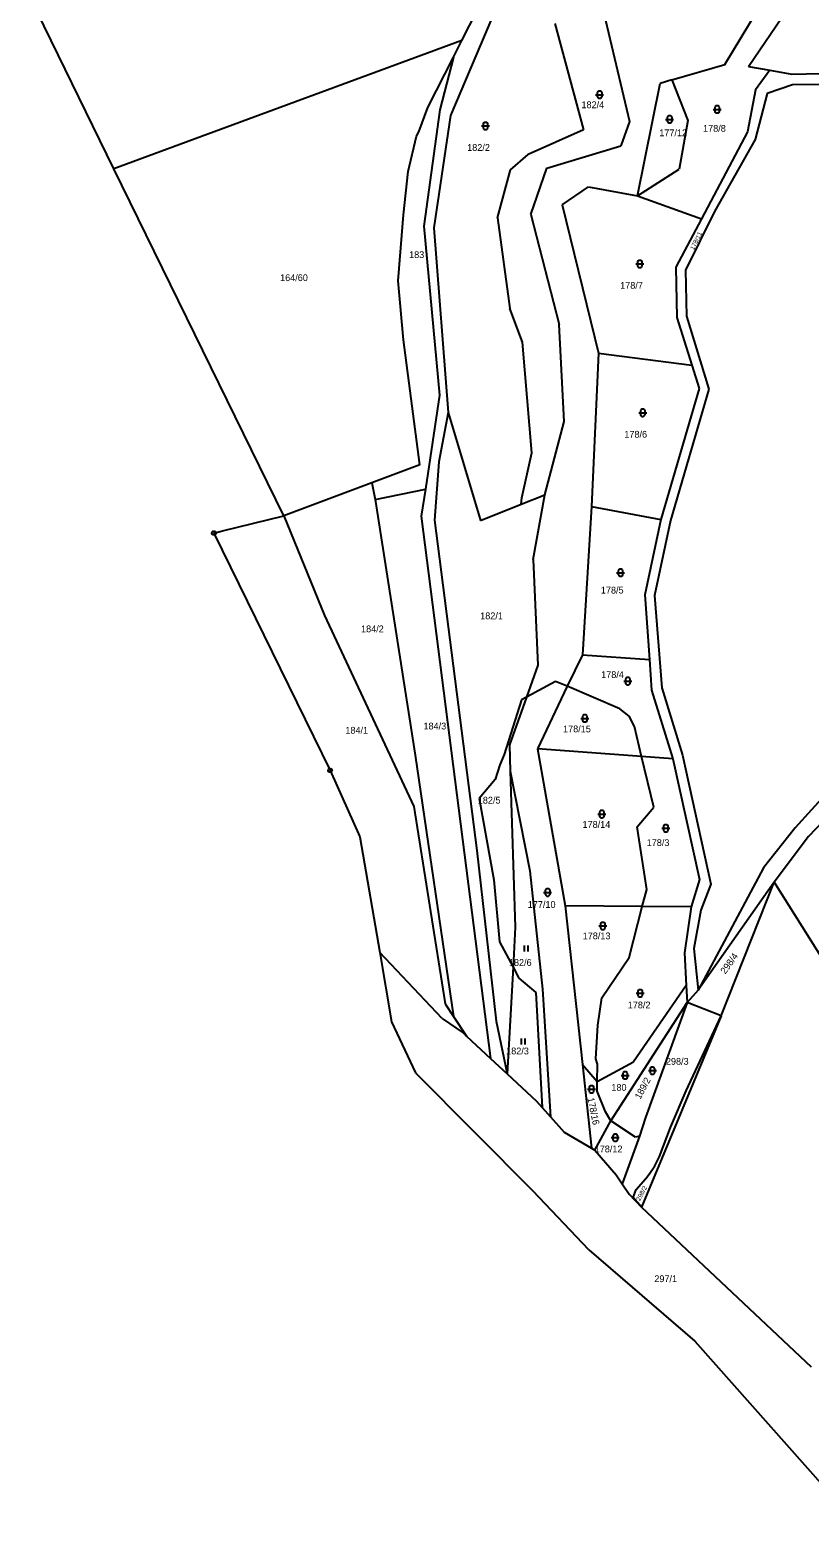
# Model space of a CAD drawing. Extents: x -779723 to -777378, y -1011169 to -1009297.
# Drawn here: x -779486.5 to -779291.4, y -1011122.9 to -1010745.7 of the extents above; entities that cross this region are included whole.
import ezdxf

# ---------------------------------------------------------------- set-up
doc = ezdxf.new("R2010")
doc.units = 0
for name, color, linetype in [('Default', 7, 'Continuous'), ('KN_HRANICE', 7, 'Continuous'), ('KN_KULTURY', 7, 'Continuous'), ('KN_PARCELY', 7, 'Continuous')]:
    doc.layers.add(name, color=color, linetype=linetype)

# ---------------------------------------------------------------- blocks, each defined once
blk = doc.blocks.new('306')
at = {"layer": 'Default'}
for p, q in [((-0.5, 1.5), (-0.5, 0)), ((0.5, 0), (0.5, 1.5))]:
    blk.add_line(p, q, dxfattribs=at)
blk = doc.blocks.new('316')
at = {"layer": 'Default'}
for points in [[(-1, 1), (0.27, 1), (1, 1)], [(-0.5, 1.5), (-0.4, 1.79), (-0.15, 1.97), (0.16, 1.97), (0.41, 1.79), (0.51, 1.5), (0.51, 0.5), (0.41, 0.21), (0.16, 0.03), (-0.15, 0.03), (-0.4, 0.21), (-0.5, 0.5), (-0.5, 1.5)]]:
    blk.add_lwpolyline(points, dxfattribs=at)
blk = doc.blocks.new('105')
at = {"layer": 'Default'}
blk.add_line((-0.12, 0), (0.12, 0), dxfattribs=at)
blk.add_lwpolyline([(0.15, 0.48), (0.4, 0.3), (0.5, 0.01), (0.4, -0.28), (0.15, -0.46), (-0.16, -0.46), (-0.41, -0.28), (-0.51, 0.01), (-0.41, 0.3), (-0.16, 0.48), (0.15, 0.48)], dxfattribs=at)

msp = doc.modelspace()

# ---------------------------------------------------------------- linework, layer by layer
at = {"layer": 'KN_HRANICE'}
for p, q in [((-779378.43, -1010748.27), (-779367.53, -1010726.93)), ((-779367.48, -1010734.41), (-779381.29, -1010767)), ((-779465.55, -1010780.39), (-779486.45, -1010737.42)), ((-779312.63, -1010754.3), (-779301.54, -1010735.91)), ((-779306.77, -1010754.81), (-779298.42, -1010742.54)), ((-779355.18, -1010743.98), (-779347.99, -1010770.65)), ((-779342.51, -1010743.15), (-779336.5, -1010768.5)), ((-779378.43, -1010748.27), (-779465.55, -1010780.39)), ((-779380.56, -1010752.45), (-779378.43, -1010748.27)), ((-779387, -1010765.07), (-779380.56, -1010752.45)), ((-779380.56, -1010752.45), (-779383.95, -1010765.65)), ((-779325.9, -1010758.14), (-779312.63, -1010754.3)), ((-779306.77, -1010754.81), (-779301.43, -1010755.73)), ((-779301.43, -1010755.73), (-779304.99, -1010760.63)), ((-779301.43, -1010755.73), (-779295.87, -1010756.68)), ((-779295.87, -1010756.68), (-779288.73, -1010756.56)), ((-779334.5, -1010787.1), (-779328.83, -1010758.99)), ((-779325.9, -1010758.14), (-779328.83, -1010758.99)), ((-779325.9, -1010758.14), (-779321.92, -1010768.27)), ((-779304.99, -1010760.63), (-779307.02, -1010771.08)), ((-779302.08, -1010761.54), (-779305.1, -1010773.02)), ((-779295.7, -1010759.39), (-779302.08, -1010761.54)), ((-779287.82, -1010759.31), (-779295.7, -1010759.39)), ((-779389.25, -1010771.11), (-779387, -1010765.07)), ((-779383.95, -1010765.65), (-779388, -1010794.69)), ((-779381.29, -1010767), (-779385.45, -1010795.17)), ((-779336.5, -1010768.5), (-779338.7, -1010774.59)), ((-779321.92, -1010768.27), (-779324.12, -1010780.47)), ((-779391.87, -1010781.05), (-779389.81, -1010772.24)), ((-779389.81, -1010772.24), (-779389.25, -1010771.11)), ((-779347.99, -1010770.65), (-779361.85, -1010776.79)), ((-779307.02, -1010771.08), (-779318.53, -1010792.88)), ((-779305.1, -1010773.02), (-779315.22, -1010791.07)), ((-779366.29, -1010780.62), (-779361.85, -1010776.79)), ((-779357.19, -1010780.24), (-779338.7, -1010774.59)), ((-779423.02, -1010867.21), (-779465.55, -1010780.39)), ((-779369.54, -1010792.66), (-779366.29, -1010780.62)), ((-779361.2, -1010791.83), (-779357.19, -1010780.24)), ((-779334.5, -1010787.1), (-779324.12, -1010780.47)), ((-779393.02, -1010791.91), (-779391.87, -1010781.05)), ((-779353.32, -1010789.4), (-779346.8, -1010784.87)), ((-779346.8, -1010784.87), (-779334.5, -1010787.1)), ((-779334.5, -1010787.1), (-779318.53, -1010792.88)), ((-779394.36, -1010808.37), (-779393.02, -1010791.91)), ((-779361.2, -1010791.83), (-779354.07, -1010819.32)), ((-779353.32, -1010789.4), (-779344.3, -1010826.54)), ((-779315.22, -1010791.07), (-779322.47, -1010805.72)), ((-779388, -1010794.69), (-779384.07, -1010837.02)), ((-779385.45, -1010795.17), (-779381.9, -1010841.31)), ((-779369.54, -1010792.66), (-779366.41, -1010815.3)), ((-779318.53, -1010792.88), (-779324.93, -1010804.99)), ((-779324.93, -1010804.99), (-779324.66, -1010817.6)), ((-779322.47, -1010805.72), (-779322.23, -1010817.25)), ((-779393.07, -1010823.14), (-779394.36, -1010808.37)), ((-779363.29, -1010823.74), (-779366.41, -1010815.3)), ((-779324.66, -1010817.6), (-779320.89, -1010829.54)), ((-779322.23, -1010817.25), (-779316.65, -1010835.49)), ((-779352.89, -1010843.6), (-779354.07, -1010819.32)), ((-779388.99, -1010854.48), (-779393.07, -1010823.14)), ((-779360.98, -1010851.45), (-779363.29, -1010823.74)), ((-779344.3, -1010826.54), (-779346, -1010864.84)), ((-779344.3, -1010826.54), (-779320.89, -1010829.54)), ((-779320.89, -1010829.54), (-779319.04, -1010835.37)), ((-779384.07, -1010837.02), (-779387.58, -1010860.57)), ((-779319.04, -1010835.37), (-779328.69, -1010868.16)), ((-779316.65, -1010835.49), (-779326.21, -1010868.35)), ((-779381.9, -1010841.31), (-779384.17, -1010853.69)), ((-779381.9, -1010841.31), (-779373.78, -1010868.33)), ((-779357.7, -1010861.97), (-779352.89, -1010843.6)), ((-779363.45, -1010862.67), (-779360.98, -1010851.45)), ((-779388.99, -1010854.48), (-779400.97, -1010858.96)), ((-779384.17, -1010853.69), (-779385.33, -1010868.25)), ((-779400.97, -1010858.96), (-779423.02, -1010867.21)), ((-779400.97, -1010858.96), (-779400.16, -1010863.11)), ((-779400.16, -1010863.11), (-779387.58, -1010860.57)), ((-779400.16, -1010863.11), (-779390.13, -1010927.09)), ((-779387.58, -1010860.57), (-779388.59, -1010867.32)), ((-779363.63, -1010864.32), (-779357.7, -1010861.97)), ((-779363.63, -1010864.32), (-779363.45, -1010862.67)), ((-779360.57, -1010878.13), (-779357.7, -1010861.97)), ((-779438.31, -1010870.99), (-779423.02, -1010867.21)), ((-779423.02, -1010867.21), (-779412.81, -1010892.18)), ((-779388.59, -1010867.32), (-779371.25, -1011002.96)), ((-779373.78, -1010868.33), (-779363.63, -1010864.32)), ((-779346, -1010864.84), (-779348.29, -1010901.94)), ((-779346, -1010864.84), (-779328.69, -1010868.16)), ((-779440.5, -1010871.53), (-779438.31, -1010870.99)), ((-779385.33, -1010868.25), (-779374.74, -1010950.97)), ((-779328.69, -1010868.16), (-779332.67, -1010887)), ((-779326.21, -1010868.35), (-779330.24, -1010887.12)), ((-779440.5, -1010871.53), (-779411.42, -1010930.9)), ((-779360.57, -1010878.13), (-779359.43, -1010904.57)), ((-779332.67, -1010887), (-779331.53, -1010903.19)), ((-779330.24, -1010887.12), (-779328.45, -1010910.24)), ((-779412.81, -1010892.18), (-779390.48, -1010939.89)), ((-779359.43, -1010904.57), (-779362.29, -1010912.59)), ((-779348.29, -1010901.94), (-779352.13, -1010909.86)), ((-779348.29, -1010901.94), (-779331.53, -1010903.19)), ((-779331.53, -1010903.19), (-779331, -1010910.81)), ((-779355.01, -1010908.63), (-779362.29, -1010912.59)), ((-779352.13, -1010909.86), (-779355.01, -1010908.63)), ((-779362.29, -1010912.59), (-779366.55, -1010924.52)), ((-779362.29, -1010912.59), (-779363.5, -1010913.25)), ((-779352.13, -1010909.86), (-779359.55, -1010925.53)), ((-779338.95, -1010915.49), (-779352.13, -1010909.86)), ((-779331, -1010910.81), (-779325.66, -1010927.99)), ((-779328.45, -1010910.24), (-779323.27, -1010927.11)), ((-779363.5, -1010913.25), (-779367.85, -1010926.94)), ((-779336.63, -1010917.32), (-779338.95, -1010915.49)), ((-779335.27, -1010919.95), (-779336.63, -1010917.32)), ((-779333.47, -1010927.43), (-779335.27, -1010919.95)), ((-779390.13, -1010927.09), (-779380.55, -1010992.45)), ((-779367.85, -1010926.94), (-779368.97, -1010929.54)), ((-779366.55, -1010924.52), (-779366.34, -1010931.07)), ((-779359.55, -1010925.53), (-779352.57, -1010964.76)), ((-779333.47, -1010927.43), (-779359.55, -1010925.53)), ((-779330.42, -1010940.1), (-779333.47, -1010927.43)), ((-779325.66, -1010927.99), (-779333.47, -1010927.43)), ((-779323.27, -1010927.11), (-779316.18, -1010959.35)), ((-779411.42, -1010930.9), (-779403.97, -1010947.5)), ((-779368.97, -1010929.54), (-779370.09, -1010933.14)), ((-779366.34, -1010931.07), (-779365.11, -1010970.15)), ((-779366.34, -1010931.07), (-779361.47, -1010956.05)), ((-779325.66, -1010927.99), (-779318.97, -1010958.23)), ((-779281.31, -1010930.07), (-779295.1, -1010945.28)), ((-779370.09, -1010933.14), (-779374.13, -1010937.94)), ((-779278.06, -1010933.1), (-779291.76, -1010947.43)), ((-779374.13, -1010937.94), (-779370.41, -1010958.3)), ((-779390.48, -1010939.89), (-779382.66, -1010989.3)), ((-779334.55, -1010944.99), (-779330.42, -1010940.1)), ((-779332.2, -1010960.71), (-779334.55, -1010944.99)), ((-779295.1, -1010945.28), (-779302.98, -1010955.24)), ((-779403.97, -1010947.5), (-779399.01, -1010976.47)), ((-779291.76, -1010947.43), (-779300.33, -1010958.9)), ((-779374.74, -1010950.97), (-779369.86, -1010993.68)), ((-779361.47, -1010956.05), (-779358.24, -1010985.61)), ((-779302.98, -1010955.24), (-779319.32, -1010985.91)), ((-779370.41, -1010958.3), (-779369.01, -1010973.82)), ((-779333.3, -1010964.95), (-779332.2, -1010960.71)), ((-779318.97, -1010958.23), (-779321.04, -1010965.07)), ((-779300.33, -1010958.9), (-779319.32, -1010985.91)), ((-779316.18, -1010959.35), (-779318.65, -1010965.85)), ((-779313.55, -1010992.33), (-779300.33, -1010958.9)), ((-779300.33, -1010958.9), (-779206.63, -1011107.76)), ((-779333.3, -1010964.95), (-779352.57, -1010964.76)), ((-779352.57, -1010964.76), (-779348.26, -1011004.49)), ((-779336.61, -1010977.68), (-779333.3, -1010964.95)), ((-779321.04, -1010965.07), (-779333.3, -1010964.95)), ((-779321.04, -1010965.07), (-779322.71, -1010976.52)), ((-779318.65, -1010965.85), (-779320.4, -1010975.49)), ((-779365.11, -1010970.15), (-779365.65, -1010980.11)), ((-779383.39, -1010992.99), (-779399.01, -1010976.47)), ((-779399.01, -1010976.47), (-779396.04, -1010993.82)), ((-779369.01, -1010973.82), (-779365.65, -1010980.11)), ((-779322.71, -1010976.52), (-779322.3, -1010984.71)), ((-779320.4, -1010975.49), (-779319.32, -1010985.91)), ((-779365.65, -1010980.11), (-779367.08, -1011006.84)), ((-779365.65, -1010980.11), (-779364.17, -1010982.88)), ((-779343.47, -1010987.78), (-779336.61, -1010977.68)), ((-779364.17, -1010982.88), (-779359.91, -1010986.5)), ((-779359.91, -1010986.5), (-779358.34, -1011015.26)), ((-779358.24, -1010985.61), (-779356.24, -1011017.61)), ((-779344.47, -1010994.66), (-779343.47, -1010987.78)), ((-779322.3, -1010984.71), (-779335.51, -1011003.78)), ((-779322.3, -1010984.71), (-779322.08, -1010988.97)), ((-779319.32, -1010985.91), (-779322.08, -1010988.97)), ((-779382.66, -1010989.3), (-779380.55, -1010992.45)), ((-779341.17, -1011018.61), (-779322.08, -1010988.97)), ((-779322.08, -1010988.97), (-779332.5, -1011017.76)), ((-779313.55, -1010992.33), (-779322.08, -1010988.97)), ((-779396.04, -1010993.82), (-779390.05, -1011006.55)), ((-779383.39, -1010992.99), (-779378.14, -1010996.55)), ((-779380.55, -1010992.45), (-779377.26, -1010997.37)), ((-779369.86, -1010993.68), (-779367.08, -1011006.84)), ((-779344.96, -1011003.09), (-779344.47, -1010994.66)), ((-779313.55, -1010992.33), (-779333.53, -1011040.14)), ((-779322.37, -1011011.04), (-779313.55, -1010992.33)), ((-779378.14, -1010996.55), (-779377.26, -1010997.37)), ((-779377.26, -1010997.37), (-779371.25, -1011002.96)), ((-779371.25, -1011002.96), (-779367.08, -1011006.84)), ((-779344.53, -1011004.42), (-779344.96, -1011003.09)), ((-779390.05, -1011006.55), (-779360.57, -1011036.15)), ((-779367.08, -1011006.84), (-779359.75, -1011013.68)), ((-779348.26, -1011004.49), (-779345.99, -1011025.4)), ((-779348.26, -1011004.49), (-779344.58, -1011008.71)), ((-779344.58, -1011008.71), (-779335.51, -1011003.78)), ((-779344.58, -1011008.71), (-779344.53, -1011004.42)), ((-779344.61, -1011011.15), (-779344.58, -1011008.71)), ((-779359.75, -1011013.68), (-779358.34, -1011015.26)), ((-779342.53, -1011016.34), (-779344.61, -1011011.15)), ((-779326.28, -1011020.21), (-779322.37, -1011011.04)), ((-779358.34, -1011015.26), (-779356.24, -1011017.61)), ((-779356.24, -1011017.61), (-779352.84, -1011021.42)), ((-779341.17, -1011018.61), (-779342.53, -1011016.34)), ((-779332.5, -1011017.76), (-779334.01, -1011022.41)), ((-779352.84, -1011021.42), (-779345.99, -1011025.4)), ((-779345.16, -1011025.88), (-779341.17, -1011018.61)), ((-779334.97, -1011022.63), (-779341.17, -1011018.61)), ((-779329.02, -1011027.5), (-779326.28, -1011020.21)), ((-779345.99, -1011025.4), (-779345.16, -1011025.88)), ((-779334.01, -1011022.41), (-779338.33, -1011034.35)), ((-779334.01, -1011022.41), (-779334.97, -1011022.63)), ((-779345.16, -1011025.88), (-779339.88, -1011032.06)), ((-779330.19, -1011029.83), (-779329.02, -1011027.5)), ((-779339.88, -1011032.06), (-779338.33, -1011034.35)), ((-779334.86, -1011035.78), (-779332.39, -1011033.01)), ((-779332.39, -1011033.01), (-779331.6, -1011031.95)), ((-779331.6, -1011031.95), (-779330.19, -1011029.83)), ((-779346.64, -1011050.87), (-779360.57, -1011036.15)), ((-779338.33, -1011034.35), (-779336.6, -1011036.9)), ((-779336.6, -1011036.9), (-779333.53, -1011040.14)), ((-779335.58, -1011037.79), (-779334.86, -1011035.78)), ((-779333.53, -1011040.14), (-779335.58, -1011037.79)), ((-779333.53, -1011040.14), (-779291.02, -1011080.11)), ((-779346.64, -1011050.87), (-779320.15, -1011073.73)), ((-779320.15, -1011073.73), (-779276.53, -1011122.92))]:
    msp.add_line(p, q, dxfattribs=at)

# ---------------------------------------------------------------- block references
at = {"layer": 'KN_KULTURY'}
for name, p in [('316', (-779343.98, -1010762.85)), ('316', (-779314.59, -1010766.52)), ('316', (-779372.52, -1010770.66)), ('316', (-779326.46, -1010769)), ('316', (-779333.9, -1010805.16)), ('316', (-779333.21, -1010842.42)), ('316', (-779338.73, -1010882.44)), ('316', (-779336.95, -1010909.56)), ('316', (-779347.66, -1010918.9)), ('316', (-779343.42, -1010942.84)), ('316', (-779327.44, -1010946.37)), ('316', (-779356.99, -1010962.44)), ('316', (-779343.17, -1010970.82)), ('306', (-779362.38, -1010976.21)), ('316', (-779333.84, -1010987.66)), ('306', (-779363.12, -1010999.48)), ('316', (-779337.61, -1011008.22)), ('316', (-779330.79, -1011007.01)), ('316', (-779345.99, -1011011.69)), ('316', (-779340.06, -1011023.77))]:
    msp.add_blockref(name, p, dxfattribs=at)
at = {"layer": 'KN_PARCELY'}
for p in [(-779440.5, -1010871.53), (-779411.42, -1010930.9)]:
    msp.add_blockref('105', p, dxfattribs=at)

# ---------------------------------------------------------------- texts
for s, p in [('182/4', (-779348.53, -1010765.2)), ('178/8', (-779318.1, -1010771.1)), ('177/12', (-779329.07, -1010772.22)), ('182/2', (-779377.12, -1010775.89)), ('183', (-779391.65, -1010802.71)), ('164/60', (-779423.92, -1010808.47)), ('178/7', (-779338.84, -1010810.39)), ('178/6', (-779337.8, -1010847.65)), ('178/5', (-779343.67, -1010886.64)), ('182/1', (-779373.86, -1010893.08)), ('184/2', (-779403.67, -1010896.34)), ('178/4', (-779343.6, -1010907.78)), ('184/1', (-779407.59, -1010921.71)), ('184/3', (-779388.05, -1010920.65)), ('178/15', (-779353.13, -1010921.37)), ('182/5', (-779374.46, -1010939.2)), ('178/14', (-779348.26, -1010945.27)), ('178/3', (-779332.21, -1010949.83)), ('177/10', (-779361.96, -1010965.3)), ('178/13', (-779348.22, -1010973.16)), ('182/6', (-779366.68, -1010979.82)), ('178/2', (-779336.95, -1010990.44)), ('182/3', (-779367.37, -1011001.95)), ('298/3', (-779327.4, -1011004.55)), ('180', (-779341.04, -1011011.07)), ('178/12', (-779345.22, -1011026.47)), ('297/1', (-779330.3, -1011058.94))]:
    msp.add_text(s, height=1.7, dxfattribs=at).set_placement(p)
for s, height, rotation, p in [('178/11', 1.14, 63.885, (-779320.4, -1010800.8)), ('298/4', 1.7, 54.488, (-779312.53, -1010981.99)), ('189/2', 1.7, 61.765, (-779333.81, -1011013.32)), ('178/16', 1.7, 281.723, (-779347.05, -1011012.92)), ('298/2', 1.14, 62.051, (-779333.9, -1011038.71))]:
    msp.add_text(s, height=height, rotation=rotation, dxfattribs=at).set_placement(p)

doc.saveas('drawing.dxf')
